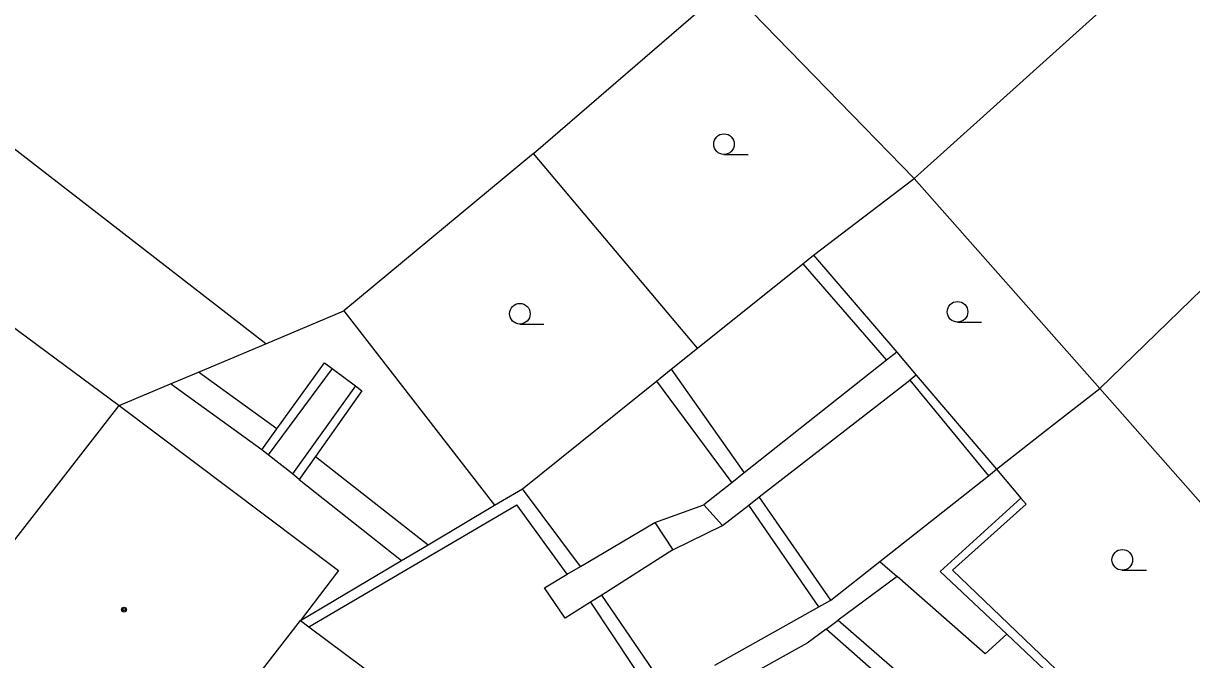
# Model space of a CAD drawing. Extents: x -595546 to -593986, y -1160845 to -1159202.
# Drawn here: x -595122.16 to -595079.69, y -1160630.67 to -1160607.56 of the extents above; entities that cross this region are included whole.
import ezdxf

# ---------------------------------------------------------------- set-up
doc = ezdxf.new("R2010")
doc.units = 0
for name, color, linetype in [('DOP - kresba z DSPS bez souradnic', 7, 'Continuous'), ('DOP - rozhrani ploch obecne', 7, 'Continuous'), ('Level 36', 7, 'Continuous'), ('Level 39', 7, 'Continuous'), ('TM - budovy zdene_ betonove - VP', 7, 'Continuous'), ('TM - letecke snimky - pomocna linie', 7, 'Continuous')]:
    doc.layers.add(name, color=color, linetype=linetype)

msp = doc.modelspace()

# ---------------------------------------------------------------- linework, layer by layer
at = {"layer": 'DOP - kresba z DSPS bez souradnic'}
for points in [[(-595093.83, -1160616.3), (-595090.78, -1160619.8)], [(-595112.94, -1160622.29), (-595111.21, -1160619.9)], [(-595111.21, -1160619.9), (-595110.94, -1160620.1)], [(-595090.78, -1160619.8), (-595095.96, -1160623.89)], [(-595090.41, -1160619.51), (-595090.78, -1160619.8)], [(-595112.94, -1160622.29), (-595115.79, -1160620.23)], [(-595110.94, -1160620.1), (-595113.26, -1160623.24)], [(-595110.94, -1160620.1), (-595110.09, -1160620.73)], [(-595098.61, -1160620.13), (-595095.96, -1160623.89)], [(-595089.71, -1160620.34), (-595089.94, -1160620.52)], [(-595113.49, -1160623.05), (-595116.81, -1160620.66)], [(-595110.09, -1160620.73), (-595112.38, -1160623.93)], [(-595110.09, -1160620.73), (-595109.85, -1160620.91)], [(-595099.14, -1160620.56), (-595096.41, -1160624.25)], [(-595095.41, -1160624.76), (-595089.94, -1160620.52)], [(-595089.94, -1160620.52), (-595087.08, -1160624)], [(-595109.85, -1160620.91), (-595111.54, -1160623.3)], [(-595113.49, -1160623.05), (-595112.94, -1160622.29)], [(-595113.26, -1160623.24), (-595113.49, -1160623.05)], [(-595112.38, -1160623.93), (-595113.26, -1160623.24)], [(-595111.54, -1160623.3), (-595112.13, -1160624.13)], [(-595111.54, -1160623.3), (-595107.44, -1160626.5)], [(-595112.13, -1160624.13), (-595112.38, -1160623.93)], [(-595112.13, -1160624.13), (-595108.41, -1160627.08)], [(-595095.96, -1160623.89), (-595096.41, -1160624.25)], [(-595101.91, -1160627.29), (-595104.02, -1160624.47)], [(-595096.41, -1160624.25), (-595097.42, -1160625.05)], [(-595095.79, -1160625.06), (-595095.41, -1160624.76)], [(-595092.81, -1160628.51), (-595095.41, -1160624.76)], [(-595085.9, -1160624.81), (-595088.83, -1160627.47)], [(-595111.78, -1160629.49), (-595104.22, -1160625.05)], [(-595102.39, -1160627.57), (-595104.22, -1160625.05)], [(-595097.42, -1160625.05), (-595096.74, -1160625.8)], [(-595096.74, -1160625.8), (-595095.79, -1160625.06)], [(-595093.24, -1160628.76), (-595095.79, -1160625.06)], [(-595101.91, -1160627.29), (-595099.2, -1160625.69)], [(-595099.2, -1160625.69), (-595098.55, -1160626.69)], [(-595098.55, -1160626.69), (-595101.13, -1160628.33)], [(-595091.03, -1160627.11), (-595090.4, -1160627.65)], [(-595102.39, -1160627.57), (-595101.91, -1160627.29)], [(-595088.83, -1160627.47), (-595086.41, -1160629.75)], [(-595103.22, -1160628.07), (-595102.39, -1160627.57)], [(-595090.4, -1160627.65), (-595092.54, -1160629.24)], [(-595087.19, -1160630.47), (-595090.4, -1160627.65)], [(-595102.46, -1160629.17), (-595103.22, -1160628.07)], [(-595101.13, -1160628.33), (-595101.54, -1160628.59)], [(-595098.73, -1160631.85), (-595101.13, -1160628.33)], [(-595101.54, -1160628.59), (-595102.46, -1160629.17)], [(-595101.54, -1160628.59), (-595099.2, -1160632.11)], [(-595092.98, -1160629.57), (-595092.54, -1160629.24)], [(-595092.54, -1160629.24), (-595084.24, -1160636.46)], [(-595092.98, -1160629.57), (-595093.67, -1160630.08)], [(-595084.67, -1160636.88), (-595092.98, -1160629.57)], [(-595093.67, -1160630.08), (-595096.26, -1160631.52)], [(-595086.41, -1160629.75), (-595087.19, -1160630.47)], [(-595086.41, -1160629.75), (-595084.81, -1160631.27)]]:
    msp.add_lwpolyline(points, dxfattribs=at)
at = {"layer": 'DOP - rozhrani ploch obecne'}
for points in [[(-595072.96, -1160598.07), (-595089.78, -1160613.2)], [(-595066.92, -1160605.19), (-595083.03, -1160620.83)], [(-595103.61, -1160612.29), (-595096.57, -1160606.21)], [(-595096.57, -1160606.21), (-595089.78, -1160613.2)], [(-595113.34, -1160619.2), (-595127.45, -1160608.3)], [(-595103.61, -1160612.29), (-595110.51, -1160618.01)], [(-595097.65, -1160619.36), (-595103.61, -1160612.29)], [(-595093.44, -1160615.98), (-595089.78, -1160613.2)], [(-595089.78, -1160613.2), (-595083.03, -1160620.83)], [(-595093.83, -1160616.3), (-595093.44, -1160615.98)], [(-595093.44, -1160615.98), (-595090.41, -1160619.51)], [(-595097.65, -1160619.36), (-595093.83, -1160616.3)], [(-595113.34, -1160619.2), (-595110.51, -1160618.01)], [(-595110.51, -1160618.01), (-595105.03, -1160625.07)], [(-595115.79, -1160620.23), (-595113.34, -1160619.2)], [(-595098.61, -1160620.13), (-595097.65, -1160619.36)], [(-595090.41, -1160619.51), (-595089.71, -1160620.34)], [(-595116.81, -1160620.66), (-595115.79, -1160620.23)], [(-595099.14, -1160620.56), (-595098.61, -1160620.13)], [(-595089.71, -1160620.34), (-595086.78, -1160623.76)], [(-595118.68, -1160621.44), (-595116.81, -1160620.66)], [(-595104.02, -1160624.47), (-595099.14, -1160620.56)], [(-595085.04, -1160622.39), (-595083.03, -1160620.83)], [(-595083.03, -1160620.83), (-595074.6, -1160630.36)], [(-595086.78, -1160623.76), (-595085.04, -1160622.39)], [(-595091.03, -1160627.11), (-595087.08, -1160624)], [(-595087.08, -1160624), (-595086.78, -1160623.76)], [(-595086.78, -1160623.76), (-595085.9, -1160624.81)], [(-595105.03, -1160625.07), (-595104.02, -1160624.47)], [(-595085.9, -1160624.81), (-595085.71, -1160625.03)], [(-595107.44, -1160626.5), (-595105.03, -1160625.07)], [(-595085.71, -1160625.03), (-595088.38, -1160627.42)], [(-595108.41, -1160627.08), (-595107.44, -1160626.5)], [(-595112.08, -1160629.26), (-595108.41, -1160627.08)], [(-595092.81, -1160628.51), (-595091.03, -1160627.11)], [(-595088.38, -1160627.42), (-595080.24, -1160635.22)], [(-595097.02, -1160630.88), (-595093.24, -1160628.76)], [(-595093.24, -1160628.76), (-595092.81, -1160628.51)]]:
    msp.add_lwpolyline(points, dxfattribs=at)
at = {"layer": 'Level 36'}
for p, q in [((-595096.69, -1160612.325), (-595095.815, -1160612.325)), ((-595104.11, -1160618.485), (-595103.235, -1160618.485)), ((-595088.2, -1160618.415), (-595087.325, -1160618.415)), ((-595082.21, -1160627.425), (-595081.335, -1160627.425))]:
    msp.add_line(p, q, dxfattribs=at)
for centre in [(-595096.69, -1160611.95), (-595104.11, -1160618.11), (-595088.2, -1160618.04), (-595082.21, -1160627.05)]:
    msp.add_circle(centre, 0.375, dxfattribs=at)
at = {"layer": 'Level 39'}
for radius in [0.09, 0.0398]:
    msp.add_circle((-595118.5, -1160628.86), radius, dxfattribs=at)
at = {"layer": 'TM - budovy zdene_ betonove - VP'}
for points in [[(-595130.66, -1160612.58), (-595118.68, -1160621.44)], [(-595126.32, -1160631.26), (-595118.68, -1160621.44)], [(-595118.68, -1160621.44), (-595110.7, -1160627.44)], [(-595110.7, -1160627.44), (-595112.08, -1160629.26)], [(-595118.31, -1160637.28), (-595112.08, -1160629.26)], [(-595112.08, -1160629.26), (-595111.78, -1160629.49)], [(-595111.78, -1160629.49), (-595104.35, -1160635.02)]]:
    msp.add_lwpolyline(points, dxfattribs=at)
at = {"layer": 'TM - letecke snimky - pomocna linie'}
for points in [[(-595099.2, -1160625.69), (-595097.42, -1160625.05)], [(-595098.55, -1160626.69), (-595096.74, -1160625.8)]]:
    msp.add_lwpolyline(points, dxfattribs=at)

doc.saveas('drawing.dxf')
